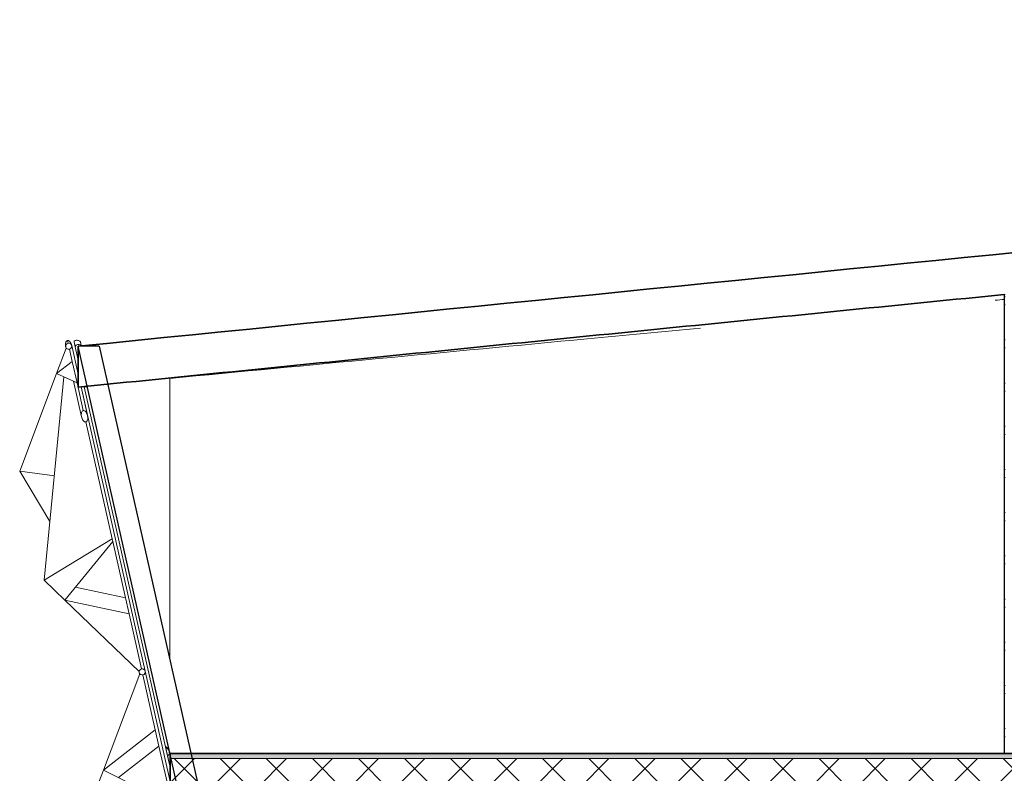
# Model space of a CAD drawing. Header units: inches. Extents: x 424 to 2043, y -237 to 445.
# Tile 635 of 656: x 824.29 to 833.96, y 228.5 to 235.91. Entities that reach past the tile are written whole.
import ezdxf

# ---------------------------------------------------------------- set-up
doc = ezdxf.new("R2010")
doc.units = ezdxf.units.IN
doc.header["$MEASUREMENT"] = 0
for name, color, linetype, lineweight in [('A-FLOR', 192, 'Continuous', 9), ('A-FLOR-MCUT', 51, 'Continuous', 9), ('A-FLOR-PATT', 8, 'Continuous', 35), ('A-GLAZ-CURT', 52, 'Continuous', 9), ('A-ROOF', 132, 'Continuous', 9), ('A-WALL', 113, 'Continuous', 9), ('A-WALL-PATT', 111, 'Continuous', 25)]:
    doc.layers.add(name, color=color, linetype=linetype, lineweight=lineweight)

# ---------------------------------------------------------------- blocks, each defined once
blk = doc.blocks.new('Family2 - Family2-V7-Section 1')
at = {"layer": 'A-GLAZ-CURT'}
for p, q in [((-151.4191, 14.3824), (-151.7769, 13.4367)), ((-151.4191, 14.3824), (-151.7769, 13.4367)), ((-151.424, 14.3934), (-151.4194, 14.3729)), ((-151.2662, 13.8303), (-151.3882, 14.3707)), ((-151.1212, 13.3243), (-151.3655, 14.4066)), ((-151.7769, 13.4367), (-151.2662, 13.8303)), ((-151.2303, 13.6716), (-151.2662, 13.8303)), ((-151.6295, 13.3638), (-151.2303, 13.6716)), ((-151.6295, 13.3638), (-151.2303, 13.6716)), ((-151.102, 13.1031), (-151.2303, 13.6716)), ((-151.7769, 13.4367), (-151.8765, 13.1734)), ((-151.7769, 13.4367), (-151.8765, 13.1734)), ((-151.7769, 13.4367), (-151.102, 13.1031)), ((-151.8765, 13.1734), (-150.8444, 11.4521)), ((-151.0941, 13.068), (-151.8765, 13.1734)), ((-151.8765, 13.1734), (-150.8444, 11.4521)), ((-151.8765, 13.1734), (-151.0941, 13.068)), ((-150.6431, 11.2066), (-151.0931, 13.2)), ((-151.0941, 13.068), (-151.102, 13.1031)), ((-150.8403, 11.9439), (-151.0941, 13.068)), ((-150.857, 11.8816), (-150.7788, 11.5353)), ((-150.7549, 11.5656), (-150.8152, 11.8324)), ((-150.6431, 11.2066), (-150.7985, 11.8948)), ((-150.7063, 11.2139), (-150.7017, 11.1934)), ((-150.705, 11.2083), (-150.7017, 11.1934))]:
    blk.add_line(p, q, dxfattribs=at)
at = {"layer": 'A-GLAZ-CURT', "lineweight": 18, "flags": 128}
for points in [[(-150.8152, 11.8324), (-150.8208, 11.8322), (-150.8266, 11.8338), (-150.8324, 11.8373), (-150.8382, 11.8425), (-150.8435, 11.8493), (-150.8483, 11.8574), (-150.8524, 11.8666), (-150.8557, 11.8764), (-150.858, 11.8867), (-150.8593, 11.8971), (-150.8595, 11.9071), (-150.8587, 11.9165), (-150.8568, 11.9249), (-150.8538, 11.9321), (-150.85, 11.9377), (-150.8455, 11.9417), (-150.8403, 11.9439)], [(-150.8152, 11.8324), (-150.81, 11.8346), (-150.8054, 11.8386), (-150.8016, 11.8443), (-150.7987, 11.8514), (-150.7968, 11.8598), (-150.7959, 11.8692), (-150.7962, 11.8793), (-150.7974, 11.8896), (-150.7998, 11.8999), (-150.803, 11.9098), (-150.8072, 11.9189), (-150.812, 11.927), (-150.8173, 11.9338), (-150.823, 11.939), (-150.8289, 11.9425), (-150.8347, 11.9442), (-150.8403, 11.9439)]]:
    blk.add_lwpolyline(points, dxfattribs=at)
at = {"layer": 'A-GLAZ-CURT', "lineweight": 18}
for start, end in [(102.72067, 282.72067), (282.72067, 102.72067)]:
    blk.add_arc((-151.3948, 14.4), 0.03, start, end, dxfattribs=at)
blk = doc.blocks.new('Family2 - Family2-V8-Section 1')
at = {"layer": 'A-GLAZ-CURT'}
for p, q in [((-152.1464, 17.5934), (-152.143, 17.5785)), ((-152.0241, 17.3243), (-152.0879, 17.6066)), ((-152.2356, 17.3336), (-152.5988, 16.3734)), ((-152.2356, 17.3336), (-152.5988, 16.3734)), ((-151.3655, 14.4066), (-151.9963, 17.2008)), ((-152.5988, 16.3734), (-152.3012, 15.8769)), ((-152.2577, 16.3274), (-152.5988, 16.3734)), ((-152.5988, 16.3734), (-152.3012, 15.8769)), ((-152.5988, 16.3734), (-152.2577, 16.3274)), ((-151.3655, 14.4066), (-151.3713, 14.4322)), ((-151.4286, 14.4139), (-151.424, 14.3934)), ((-151.4274, 14.4084), (-151.424, 14.3934))]:
    blk.add_line(p, q, dxfattribs=at)
blk = doc.blocks.new('Family2 - Family2-V9-Section 1')
at = {"layer": 'A-GLAZ-CURT'}
for p, q in [((-152.1415, 17.5824), (-152.2356, 17.3336)), ((-152.1415, 17.5824), (-152.2356, 17.3336)), ((-152.1464, 17.5934), (-152.1418, 17.5729)), ((-152.0835, 17.4509), (-152.1105, 17.5707)), ((-152.0241, 17.3243), (-152.0879, 17.6066)), ((-152.0835, 17.4509), (-152.2356, 17.3336)), ((-152.0356, 17.2389), (-152.0835, 17.4509)), ((-152.0356, 17.2389), (-152.2356, 17.3336)), ((-152.07, 17.2552), (-151.991, 16.9052)), ((-151.9744, 16.9676), (-152.0356, 17.2389)), ((-151.9325, 16.9184), (-151.9963, 17.2008))]:
    blk.add_line(p, q, dxfattribs=at)
at = {"layer": 'A-GLAZ-CURT', "lineweight": 18, "flags": 128}
for points in [[(-151.9492, 16.8561), (-151.9548, 16.8558), (-151.9606, 16.8575), (-151.9665, 16.861), (-151.9722, 16.8662), (-151.9776, 16.873), (-151.9824, 16.8811), (-151.9865, 16.8902), (-151.9898, 16.9001), (-151.9921, 16.9104), (-151.9934, 16.9207), (-151.9936, 16.9308), (-151.9927, 16.9402), (-151.9908, 16.9486), (-151.9879, 16.9557), (-151.9841, 16.9614), (-151.9795, 16.9654), (-151.9744, 16.9676)], [(-151.9492, 16.8561), (-151.944, 16.8583), (-151.9395, 16.8623), (-151.9357, 16.8679), (-151.9328, 16.8751), (-151.9308, 16.8835), (-151.93, 16.8929), (-151.9302, 16.9029), (-151.9315, 16.9133), (-151.9338, 16.9236), (-151.9371, 16.9334), (-151.9412, 16.9426), (-151.946, 16.9507), (-151.9514, 16.9575), (-151.9571, 16.9627), (-151.9629, 16.9662), (-151.9688, 16.9678), (-151.9744, 16.9676)]]:
    blk.add_lwpolyline(points, dxfattribs=at)
at = {"layer": 'A-GLAZ-CURT', "lineweight": 18}
for start, end in [(102.72067, 282.72067), (282.72067, 102.72067)]:
    blk.add_arc((-152.1171, 17.6), 0.03, start, end, dxfattribs=at)
blk = doc.blocks.new('Family2 - Family2-V10-Section 1')
at = {"layer": 'A-GLAZ-CURT'}
for p, q in [((-151.424, 14.3934), (-151.4206, 14.3783)), ((-151.424, 14.3934), (-151.4194, 14.3729)), ((-151.3597, 14.381), (-151.3655, 14.4066)), ((-151.1212, 13.3243), (-151.3655, 14.4066)), ((-150.6431, 11.2066), (-151.0931, 13.2)), ((-151.6343, 12.1007), (-151.5788, 12.6769)), ((-151.6343, 12.1007), (-151.5788, 12.6769)), ((-151.3411, 12.2806), (-151.6343, 12.1007)), ((-151.6343, 12.1007), (-151.3411, 12.2806)), ((-150.8937, 11.3896), (-151.6343, 12.1007)), ((-150.8937, 11.3896), (-151.6343, 12.1007)), ((-150.705, 11.2083), (-150.7017, 11.1934))]:
    blk.add_line(p, q, dxfattribs=at)
blk = doc.blocks.new('Family2 - Family2-V12-Section 1')
at = {"layer": 'A-GLAZ-CURT'}
for p, q in [((-152.1237, 17.6293), (-152.1297, 17.6557)), ((-152.1464, 17.5934), (-152.143, 17.5785)), ((-152.1464, 17.5934), (-152.1418, 17.5729)), ((-152.0241, 17.3243), (-152.0879, 17.6066)), ((-152.0241, 17.3243), (-152.0879, 17.6066)), ((-152.3567, 15.3007), (-152.164, 17.2997)), ((-152.3567, 15.3007), (-152.164, 17.2997)), ((-152.07, 17.2552), (-151.991, 16.9052)), ((-151.9744, 16.9676), (-152.0356, 17.2389)), ((-151.3655, 14.4066), (-151.9963, 17.2008)), ((-151.9325, 16.9184), (-151.9963, 17.2008)), ((-151.9492, 16.8561), (-151.6903, 15.7094)), ((-151.6903, 15.7094), (-152.3567, 15.3007)), ((-152.3567, 15.3007), (-151.6903, 15.7094)), ((-151.6842, 15.682), (-152.154, 15.1061)), ((-151.6903, 15.7094), (-151.6842, 15.682)), ((-151.6842, 15.682), (-151.5592, 15.1284)), ((-152.154, 15.1061), (-152.3567, 15.3007)), ((-152.154, 15.1061), (-152.3567, 15.3007)), ((-152.0494, 15.2343), (-151.5592, 15.1284)), ((-152.0494, 15.2343), (-151.5592, 15.1284)), ((-151.5234, 14.9697), (-152.154, 15.1061)), ((-151.4243, 14.4054), (-152.154, 15.1061)), ((-151.4243, 14.4054), (-152.154, 15.1061)), ((-151.5592, 15.1284), (-151.5234, 14.9697)), ((-151.5234, 14.9697), (-151.4014, 14.4293)), ((-151.4286, 14.4139), (-151.424, 14.3934))]:
    blk.add_line(p, q, dxfattribs=at)
at = {"layer": 'A-GLAZ-CURT', "lineweight": 18, "flags": 128}
for points in [[(-151.9744, 16.9676), (-151.9795, 16.9654), (-151.9841, 16.9614), (-151.9879, 16.9557), (-151.9908, 16.9486), (-151.9927, 16.9402), (-151.9936, 16.9308), (-151.9934, 16.9207), (-151.9921, 16.9104), (-151.9898, 16.9001), (-151.9865, 16.8902), (-151.9824, 16.8811), (-151.9776, 16.873), (-151.9722, 16.8662), (-151.9665, 16.861), (-151.9606, 16.8575), (-151.9548, 16.8558), (-151.9492, 16.8561)], [(-151.9744, 16.9676), (-151.9688, 16.9678), (-151.9629, 16.9662), (-151.9571, 16.9627), (-151.9514, 16.9575), (-151.946, 16.9507), (-151.9412, 16.9426), (-151.9371, 16.9334), (-151.9338, 16.9236), (-151.9315, 16.9133), (-151.9302, 16.9029), (-151.93, 16.8929), (-151.9308, 16.8835), (-151.9328, 16.8751), (-151.9357, 16.8679), (-151.9395, 16.8623), (-151.944, 16.8583), (-151.9492, 16.8561)]]:
    blk.add_lwpolyline(points, dxfattribs=at)
at = {"layer": 'A-GLAZ-CURT', "lineweight": 18}
for start, end in [(102.72067, 282.72067), (282.72067, 102.72067)]:
    blk.add_arc((-151.3948, 14.4), 0.03, start, end, dxfattribs=at)
at = {"layer": 'A-GLAZ-CURT'}
for points, knots in [([(-152.1464, 17.5934), (-152.1469, 17.5958), (-152.1479, 17.6007), (-152.1486, 17.6069), (-152.1489, 17.6117), (-152.149, 17.6164), (-152.1489, 17.6211), (-152.1485, 17.6255), (-152.1479, 17.6298), (-152.147, 17.6338), (-152.1459, 17.6376), (-152.1446, 17.6411), (-152.1431, 17.6443), (-152.1414, 17.6471), (-152.1395, 17.6496), (-152.1359, 17.6533), (-152.1323, 17.6551), (-152.1297, 17.6557)], [-0.5, -0.5, -0.5, -0.5, -0.4583333, -0.4166667, -0.3958333, -0.375, -0.3333333, -0.3125, -0.2916667, -0.25, -0.2291667, -0.2083333, -0.1666667, -0.1458333, -0.125, -0.0833333, 0, 0, 0, 0]), ([(-152.1297, 17.6557), (-152.1271, 17.6563), (-152.1231, 17.6562), (-152.1182, 17.6544), (-152.1155, 17.6529), (-152.1127, 17.6512), (-152.11, 17.6489), (-152.1073, 17.6463), (-152.1047, 17.6434), (-152.1022, 17.6401), (-152.0998, 17.6365), (-152.0975, 17.6327), (-152.0954, 17.6285), (-152.0934, 17.6242), (-152.0917, 17.6197), (-152.0897, 17.6139), (-152.0884, 17.609), (-152.0879, 17.6066)], [-1, -1, -1, -1, -0.9166667, -0.875, -0.8541667, -0.8333333, -0.7916667, -0.7708333, -0.75, -0.7083333, -0.6875, -0.6666667, -0.625, -0.6041667, -0.5833333, -0.5416667, -0.5, -0.5, -0.5, -0.5])]:
    blk.add_open_spline(points, degree=3, knots=knots, dxfattribs=at)
blk = doc.blocks.new('Family2 - Family2-157067-Section 1')
at = {"layer": 'A-GLAZ-CURT'}
for p, q in [((-151.1668, 13.666), (-151.1212, 13.4638)), ((-151.1308, 13.6427), (-151.166, 13.6665)), ((-151.1212, 13.4643), (-151.1398, 13.5467)), ((-151.0616, 13.2), (-150.4478, 10.4808)), ((-150.4478, 10.4814), (-151.0615, 13.2)), ((-150.1586, 9.1995), (-149.6398, 6.9013)), ((-149.6398, 6.9019), (-150.1584, 9.1995)), ((-149.346, 5.6), (-149.3344, 5.5485)), ((-149.3339, 5.5468), (-149.3424, 5.5843))]:
    blk.add_line(p, q, dxfattribs=at)
for points, knots in [([(-151.1636, 13.6643), (-151.164, 13.6647), (-151.1647, 13.6654), (-151.1658, 13.6664), (-151.1667, 13.667), (-151.167, 13.6665), (-151.1667, 13.6655), (-151.1664, 13.6648)], [0.8333333, 0.8333333, 0.8333333, 0.8333333, 0.8541667, 0.875, 0.9166667, 0.9583333, 1, 1, 1, 1]), ([(-151.1578, 13.6574), (-151.1584, 13.6581), (-151.1593, 13.6593), (-151.1602, 13.6603), (-151.1605, 13.6607)], [0.75, 0.75, 0.75, 0.75, 0.77083333, 0.78380873, 0.78380873, 0.78380873, 0.78380873]), ([(-151.1486, 13.6454), (-151.1489, 13.6458), (-151.15, 13.6472), (-151.1515, 13.6492), (-151.1527, 13.6508), (-151.1531, 13.6514)], [0.65869857, 0.65869857, 0.65869857, 0.65869857, 0.66666667, 0.6875, 0.70047539, 0.70047539, 0.70047539, 0.70047539]), ([(-151.1381, 13.6311), (-151.1385, 13.6316), (-151.1398, 13.6334), (-151.1416, 13.6359), (-151.143, 13.6378), (-151.1436, 13.6386)], [0.57536524, 0.57536524, 0.57536524, 0.57536524, 0.58333333, 0.60416667, 0.61714206, 0.61714206, 0.61714206, 0.61714206]), ([(-151.1244, 13.6117), (-151.1245, 13.6118), (-151.1256, 13.6134), (-151.1277, 13.6164), (-151.1303, 13.6201), (-151.1319, 13.6223), (-151.1325, 13.6232)], [0.47690182, 0.47690182, 0.47690182, 0.47690182, 0.47916667, 0.5, 0.52083333, 0.53380873, 0.53380873, 0.53380873, 0.53380873]), ([(-149.3347, 5.5503), (-149.3347, 5.55), (-149.3345, 5.5486), (-149.3342, 5.5475), (-149.3339, 5.5468)], [0.94552705, 0.94552705, 0.94552705, 0.94552705, 0.95833333, 1, 1, 1, 1]), ([(-149.3321, 5.5793), (-149.3324, 5.5774), (-149.3328, 5.5752), (-149.3332, 5.5731), (-149.3333, 5.5727)], [0.71659884, 0.71659884, 0.71659884, 0.71659884, 0.75, 0.75837996, 0.75837996, 0.75837996, 0.75837996]), ([(-149.3288, 5.5933), (-149.3293, 5.5914), (-149.3299, 5.589), (-149.3305, 5.5866), (-149.3306, 5.5862)], [0.63326551, 0.63326551, 0.63326551, 0.63326551, 0.66666667, 0.67504662, 0.67504662, 0.67504662, 0.67504662])]:
    blk.add_open_spline(points, degree=3, knots=knots, dxfattribs=at)
for points in [[(-149.335, 5.557), (-149.335, 5.5555), (-149.335, 5.5541), (-149.3349, 5.5528)], [(-149.3342, 5.5666), (-149.3344, 5.565), (-149.3345, 5.5635), (-149.3347, 5.5621)]]:
    blk.add_open_spline(points, degree=3, dxfattribs=at)

msp = doc.modelspace()

# ---------------------------------------------------------------- hatches: boundary and pattern name
at = {"layer": 'A-FLOR-PATT', "lineweight": 9}
h = msp.add_hatch(dxfattribs=at)
h.set_pattern_fill('FP_2', color=256, style=0, pattern_type=2)
h.set_pattern_definition([(0, (853.73654, 227.41621), (0.406, 0.102), [0.034, -0.271, 0.034, -0.271, -1.626]), (0, (853.73654, 227.41621), (0.406, 0.102), [-0.61, 0.034, -0.576, 0.034, -0.271, -0.711]), (0, (853.73654, 227.41621), (0.406, 0.102), [-1.524, 0.034, -0.17, 0.034, -0.474]), (120, (853.88954, 227.46721), (-0.2913346, 0.3006063), [0.034, -0.271, 0.034, -0.271, -1.626]), (120, (853.88954, 227.46721), (-0.2913346, 0.3006063), [-0.61, 0.034, -0.576, 0.034, -0.271, -0.711]), (120, (853.88954, 227.46721), (-0.2913346, 0.3006063), [-1.524, 0.034, -0.17, 0.034, -0.474]), (240, (853.94054, 227.67021), (-0.1146654, -0.4026063), [0.034, -0.271, 0.034, -0.271, -1.626]), (240, (853.94054, 227.67021), (-0.1146654, -0.4026063), [-0.61, 0.034, -0.576, 0.034, -0.271, -0.711]), (240, (853.94054, 227.67021), (-0.1146654, -0.4026063), [-1.524, 0.034, -0.17, 0.034, -0.474])])
h.paths.add_polyline_path([(849.9196, 228.6472), (857.2188, 228.6472), (857.2188, 228.6972), (825.7654, 228.6972), (825.7654, 228.6472), (849.6343, 228.6472)], flags=0)
h = msp.add_hatch(dxfattribs=at)
h.set_pattern_fill('FP_3', color=256, style=0, pattern_type=2)
h.set_pattern_definition([(45, (853.73654, 227.4162), (-0.226274, 0.226274), []), (135, (853.73654, 227.4162), (-0.226274, -0.226274), [])])
h.paths.add_polyline_path([(847.6366, 228.3472), (857.2188, 228.3472), (857.2188, 228.6472), (825.7654, 228.6472), (825.7654, 228.3472), (846.495, 228.3472)], flags=0)
at = {"layer": 'A-WALL-PATT', "lineweight": 9}
h = msp.add_hatch(dxfattribs=at)
h.set_pattern_fill('FP_7', color=256, style=0, pattern_type=2)
h.set_pattern_definition([(45, (853.73654, 227.4162), (-0.212132, 0.212132), []), (135, (853.73654, 227.4162), (-0.212132, -0.212132), [])])
h.paths.add_polyline_path([(833.972, 228.6972), (833.972, 233.2062), (833.962, 233.2052), (833.962, 228.6972)], flags=0)

# ---------------------------------------------------------------- linework, layer by layer
at = {"layer": 'A-FLOR', "lineweight": 35}
for p, q in [((825.7654, 228.6972), (857.2188, 228.6972)), ((825.7654, 228.2972), (825.7654, 228.6972))]:
    msp.add_line(p, q, dxfattribs=at)
at = {"layer": 'A-FLOR-MCUT'}
msp.add_line((857.2188, 228.6472), (825.7654, 228.6472), dxfattribs=at)
at = {"layer": 'A-GLAZ-CURT'}
for p, q in [((824.822, 232.74), (824.8331, 232.6906)), ((824.8333, 232.6899), (824.8222, 232.7393)), ((824.8331, 232.6906), (824.8624, 232.561)), ((824.8624, 232.5611), (824.8333, 232.6899)), ((824.8836, 232.7393), (824.8915, 232.7045)), ((824.8917, 232.7038), (824.8838, 232.7386)), ((824.8915, 232.7045), (824.8924, 232.7002)), ((824.8925, 232.7002), (824.8917, 232.7038)), ((824.9216, 232.2985), (825.7463, 228.6453)), ((825.7465, 228.6445), (824.9217, 232.2985))]:
    msp.add_line(p, q, dxfattribs=at)
at = {"layer": 'A-GLAZ-CURT', "flags": 128}
msp.add_lwpolyline([(824.8836, 232.7393), (824.8815, 232.7433), (824.8777, 232.7471), (824.8725, 232.7504), (824.8662, 232.7531), (824.859, 232.755), (824.8515, 232.756), (824.8441, 232.756), (824.8372, 232.755), (824.8313, 232.7531), (824.8265, 232.7504), (824.8233, 232.7471), (824.8218, 232.7433), (824.8222, 232.7393)], dxfattribs=at)
at = {"layer": 'A-GLAZ-CURT'}
for start_param, end_param in [(0.042431, 3.184024), (0, 0.042431)]:
    msp.add_ellipse((824.8624, 232.6972), major_axis=(0.0293, 0.0066), ratio=0.583772, start_param=start_param, end_param=end_param, dxfattribs=at)
for points, knots in [([(825.7574, 228.7056), (825.7568, 228.7037), (825.756, 228.7013), (825.7553, 228.6989), (825.7551, 228.6984)], [0.54952461, 0.54952461, 0.54952461, 0.54952461, 0.58333333, 0.59130143, 0.59130143, 0.59130143, 0.59130143]), ([(825.746, 228.6476), (825.746, 228.6475), (825.7461, 228.6463), (825.7463, 228.6452), (825.7465, 228.6445)], [0.95189219, 0.95189219, 0.95189219, 0.95189219, 0.95833333, 1, 1, 1, 1]), ([(825.7531, 228.6912), (825.7525, 228.6892), (825.7519, 228.6868), (825.7513, 228.6845), (825.7512, 228.6841)], [0.63285794, 0.63285794, 0.63285794, 0.63285794, 0.66666667, 0.67463476, 0.67463476, 0.67463476, 0.67463476])]:
    msp.add_open_spline(points, degree=3, knots=knots, dxfattribs=at)
for points in [[(825.7611, 228.7162), (825.7608, 228.7155), (825.7605, 228.7147), (825.7603, 228.714)], [(825.746, 228.6541), (825.7459, 228.6528), (825.7459, 228.6517), (825.7459, 228.6506)], [(825.7471, 228.6645), (825.7469, 228.6629), (825.7467, 228.6614), (825.7465, 228.66)], [(825.7496, 228.6772), (825.7492, 228.6753), (825.7488, 228.6735), (825.7484, 228.6718)]]:
    msp.add_open_spline(points, degree=3, dxfattribs=at)
at = {"layer": 'A-ROOF', "lineweight": 35}
msp.add_line((824.8624, 232.6972), (824.8624, 232.2952), dxfattribs=at)
at = {"layer": 'A-ROOF'}
msp.add_line((824.9023, 232.2992), (824.9003, 232.2991), dxfattribs=at)
at = {"layer": 'A-ROOF', "lineweight": 35}
msp.add_open_spline([(824.8624, 232.6972), (830.8536, 233.2983), (841.6385, 234.3737), (852.4246, 235.4359), (857.2188, 235.905)], degree=3, knots=[-1, -1, -1, -1, -0.444444, 0, 0, 0, 0], dxfattribs=at)
msp.add_open_spline([(824.8624, 232.2952), (825.8734, 232.3966), (827.8955, 232.5993), (830.9287, 232.9026), (832.9509, 233.1044), (833.962, 233.2052)], degree=3, dxfattribs=at)
at = {"layer": 'A-ROOF'}
msp.add_open_spline([(824.9522, 232.2992), (824.9316, 232.2988), (824.911, 232.2983), (824.8903, 232.2978)], degree=3, dxfattribs=at)
at = {"layer": 'A-WALL', "lineweight": 25}
for p, q in [((833.962, 233.2052), (833.962, 228.6972)), ((828.4742, 216.6972), (824.8624, 232.6972)), ((825.0674, 232.6972), (824.8624, 232.6972)), ((825.0674, 232.6972), (828.6793, 216.6972))]:
    msp.add_line(p, q, dxfattribs=at)
at = {"layer": 'A-WALL'}
for p, q in [((825.7623, 232.3809), (825.7623, 229.619)), ((825.7623, 228.7107), (825.7623, 228.6972)), ((825.7623, 228.6972), (825.7654, 228.6972))]:
    msp.add_line(p, q, dxfattribs=at)
at = {"layer": 'A-WALL', "flags": 128}
msp.add_lwpolyline([(833.972, 233.2062), (833.967, 233.2057), (833.962, 233.2052)], dxfattribs=at)
at = {"layer": 'A-WALL'}
msp.add_open_spline([(833.962, 233.1575), (833.9319, 233.1547), (833.9017, 233.1518), (833.8716, 233.149)], degree=3, dxfattribs=at)
msp.add_open_spline([(830.9765, 232.8753), (830.605, 232.8402), (828.8669, 232.6756), (827.1289, 232.5108), (825.7623, 232.3809)], degree=3, knots=[0.3640886, 0.3640886, 0.3640886, 0.3640886, 0.5, 1, 1, 1, 1], dxfattribs=at)

# ---------------------------------------------------------------- block references
at = {"layer": 'A-GLAZ-CURT'}
for name in ['Family2 - Family2-V8-Section 1', 'Family2 - Family2-V12-Section 1', 'Family2 - Family2-V7-Section 1', 'Family2 - Family2-V10-Section 1', 'Family2 - Family2-157067-Section 1']:
    msp.add_blockref(name, (976.8865, 215.0972), dxfattribs=at)
at = {"layer": 'A-GLAZ-CURT', "lineweight": 18}
msp.add_blockref('Family2 - Family2-V9-Section 1', (976.8865, 215.0972), dxfattribs=at)

doc.saveas('drawing.dxf')
